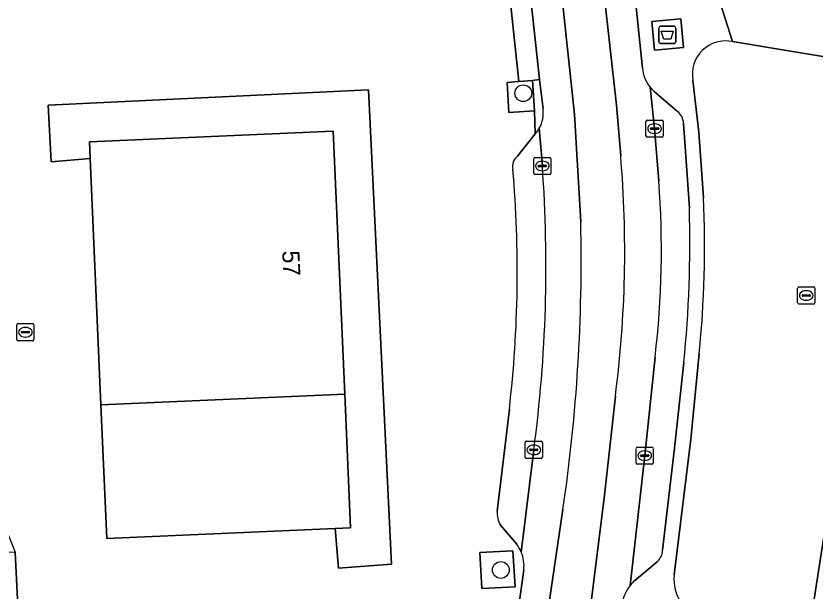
# Model space of a CAD drawing. Extents: x 161084 to 161928, y 385354 to 386522.
# Drawn here: x 161622.73 to 161669.37, y 385546.01 to 385579.56 of the extents above; entities that cross this region are included whole.
import ezdxf

# ---------------------------------------------------------------- set-up
doc = ezdxf.new("R2010")
doc.units = 0
for name, color, linetype in [('IMGEO_Afval_apart_plaats', 7, 'Continuous'), ('IMGEO_Boom', 7, 'Continuous'), ('IMGEO_Fietspad_gesloten', 7, 'Continuous'), ('IMGEO_Groenvoorziening', 7, 'Continuous'), ('IMGEO_Kolk', 7, 'Continuous'), ('IMGEO_Pand', 7, 'Continuous'), ('IMGEO_Pand_nummerreeks', 7, 'Continuous'), ('IMGEO_Parkeervlak_open', 7, 'Continuous'), ('IMGEO_Rijbaan_lokaal_gesloten', 7, 'Continuous'), ('IMGEO_Rioolput', 7, 'Continuous'), ('IMGEO_Voetgangersgebied_open', 7, 'Continuous'), ('IMGEO_Voetpad_gesloten', 7, 'Continuous'), ('IMGEO_Voetpad_open', 7, 'Continuous')]:
    doc.layers.add(name, color=color, linetype=linetype)

msp = doc.modelspace()

# ---------------------------------------------------------------- linework, layer by layer
at = {"layer": 'IMGEO_Afval_apart_plaats'}
for p, q in [((161660.306, 385578.957), (161661.096, 385578.957)), ((161661.096, 385578.957), (161660.306, 385578.957)), ((161660.206, 385578.057), (161660.206, 385578.857)), ((161660.206, 385578.857), (161660.206, 385578.057)), ((161661.196, 385578.857), (161661.196, 385578.057)), ((161661.196, 385578.057), (161661.196, 385578.857)), ((161661.096, 385577.957), (161660.306, 385577.957)), ((161660.306, 385577.957), (161661.096, 385577.957))]:
    msp.add_line(p, q, dxfattribs=at)
msp.add_lwpolyline([(161660.349, 385578.671), (161661.053, 385578.671), (161660.904, 385578.201), (161660.498, 385578.201), (161660.349, 385578.671)], dxfattribs=at)
for centre, start, end in [((161660.306, 385578.857), 90, 180), ((161660.306, 385578.857), 90, 180), ((161661.096, 385578.857), 0, 90), ((161661.096, 385578.857), 360, 90), ((161660.306, 385578.057), 180, 270), ((161660.306, 385578.057), 180, 270), ((161661.096, 385578.057), 270, 0), ((161661.096, 385578.057), 270, 0)]:
    msp.add_arc(centre, 0.1, start, end, dxfattribs=at)
at = {"layer": 'IMGEO_Boom'}
for centre in [(161652.306, 385575.053), (161650.995, 385547.242)]:
    msp.add_circle(centre, 0.489, dxfattribs=at)
at = {"layer": 'IMGEO_Fietspad_gesloten'}
for points in [[(161651.275, 385590.566), (161651.716, 385588.376), (161652.458, 385583.239), (161653.258, 385575.848), (161653.458, 385574.144)], [(161656.638, 385584.291), (161657.731, 385574.356), (161657.985, 385571.407)], [(161659.259, 385576.524), (161658.749, 385581.403), (161658.603, 385582.654)], [(161655.659, 385567.557), (161655.291, 385573.822), (161654.445, 385581.86)], [(161660.21, 385569.926), (161659.959, 385572.987), (161659.696, 385575.408)], [(161653.236, 385573.01), (161653.417, 385570.809)], [(161658.542, 385546.341), (161659.384, 385553.912), (161659.991, 385559.652)], [(161657.676, 385557.376), (161657.035, 385551.607), (161656.101, 385544.122), (161653.229, 385525.292), (161650.81, 385509.078), (161648.418, 385493.406), (161645.687, 385475.984), (161644.173, 385466.039), (161645.972, 385465.882), (161645.921, 385466.044), (161654.912, 385525.117), (161655.077, 385525.205), (161655.27, 385526.392)], [(161652.918, 385554.249), (161652.189, 385548.284)], [(161649.95, 385519.187), (161652.131, 385533.824), (161654.621, 385550.774)], [(161652.338, 385547.258), (161652.058, 385545.281)]]:
    msp.add_lwpolyline(points, dxfattribs=at)
for centre, radius, start, end in [((161661.284, 385576.673), 2.03, 184.215, 218.5533), ((161651.631, 385573.913), 1.842, 330.6403, 7.2066), ((161592.223, 385565.836), 65.997, 352.63483, 4.84196), ((161572.511, 385564.959), 81.117, 352.41269, 4.13538), ((161606.344, 385565.935), 54.014, 353.3203, 4.2375), ((161554.843, 385565.369), 100.839, 351.67825, 1.24347), ((161650.254, 385547.479), 2.095, 353.9392, 22.5867), ((161660.364, 385544.895), 2.326, 141.5666, 181.5635)]:
    msp.add_arc(centre, radius, start, end, dxfattribs=at)
at = {"layer": 'IMGEO_Groenvoorziening'}
for points in [[(161674.034, 385576.484), (161672.926, 385576.668), (161664.507, 385578.062)], [(161662.849, 385544.418), (161663.304, 385544.268), (161668.139, 385543.516), (161668.928, 385543.394), (161672.366, 385565.674), (161674.034, 385576.484)], [(161662.195, 385575.801), (161662.538, 385572.791), (161662.818, 385568.948)], [(161662.56, 385559.867), (161662.066, 385554.87), (161661.109, 385546.949)]]:
    msp.add_lwpolyline(points, dxfattribs=at)
for points in [[(161652.847, 385575.793), (161652.054, 385575.734), (161651.373, 385575.683), (161651.471, 385573.928), (161652.965, 385574.035)], [(161651.699, 385548.363), (161649.781, 385548.256), (161649.881, 385546.16), (161651.83, 385546.266)]]:
    msp.add_lwpolyline(points, close=True, dxfattribs=at)
for centre, radius, start, end in [((161664.101, 385576.165), 1.94, 77.9191, 190.803), ((161599.013, 385566.217), 63.863, 354.29395, 2.45127), ((161663.391, 385546.654), 2.301, 172.6354, 256.3797)]:
    msp.add_arc(centre, radius, start, end, dxfattribs=at)
at = {"layer": 'IMGEO_Kolk'}
for p, q in [((161659.458, 385572.561), (161659.458, 385573.413)), ((161659.533, 385573.487), (161660.385, 385573.487)), ((161660.459, 385573.413), (161660.459, 385572.561)), ((161659.717, 385572.981), (161659.717, 385572.993)), ((161660.155, 385572.944), (161659.757, 385572.944)), ((161659.76, 385573.03), (161660.158, 385573.03)), ((161659.946, 385573.267), (161659.971, 385573.267)), ((161660.201, 385572.993), (161660.201, 385572.981)), ((161660.385, 385572.487), (161659.533, 385572.487)), ((161659.969, 385572.707), (161659.944, 385572.707)), ((161652.916, 385570.383), (161652.916, 385571.235)), ((161652.991, 385571.309), (161653.843, 385571.309)), ((161653.404, 385571.089), (161653.429, 385571.089)), ((161653.917, 385571.235), (161653.917, 385570.383)), ((161653.175, 385570.803), (161653.175, 385570.815)), ((161653.613, 385570.766), (161653.215, 385570.766)), ((161653.218, 385570.852), (161653.616, 385570.852)), ((161653.427, 385570.529), (161653.402, 385570.529)), ((161653.659, 385570.815), (161653.659, 385570.803)), ((161653.843, 385570.309), (161652.991, 385570.309)), ((161622.775, 385560.686), (161622.775, 385561.538)), ((161622.85, 385561.612), (161623.702, 385561.612)), ((161623.263, 385561.392), (161623.288, 385561.392)), ((161623.776, 385561.538), (161623.776, 385560.686)), ((161623.034, 385561.106), (161623.034, 385561.118)), ((161623.472, 385561.069), (161623.074, 385561.069)), ((161623.077, 385561.155), (161623.475, 385561.155)), ((161623.286, 385560.832), (161623.261, 385560.832)), ((161623.518, 385561.118), (161623.518, 385561.106)), ((161623.702, 385560.612), (161622.85, 385560.612)), ((161652.417, 385553.823), (161652.417, 385554.675)), ((161652.492, 385554.749), (161653.344, 385554.749)), ((161653.418, 385554.675), (161653.418, 385553.823)), ((161652.676, 385554.243), (161652.676, 385554.255)), ((161653.114, 385554.206), (161652.716, 385554.206)), ((161652.719, 385554.292), (161653.117, 385554.292)), ((161652.905, 385554.529), (161652.93, 385554.529)), ((161653.16, 385554.255), (161653.16, 385554.243)), ((161658.883, 385553.486), (161658.883, 385554.338)), ((161658.958, 385554.412), (161659.81, 385554.412)), ((161659.371, 385554.192), (161659.396, 385554.192)), ((161659.884, 385554.338), (161659.884, 385553.486)), ((161653.344, 385553.749), (161652.492, 385553.749)), ((161652.928, 385553.969), (161652.903, 385553.969)), ((161659.142, 385553.906), (161659.142, 385553.918)), ((161659.58, 385553.869), (161659.182, 385553.869)), ((161659.185, 385553.955), (161659.583, 385553.955)), ((161659.626, 385553.918), (161659.626, 385553.906)), ((161659.81, 385553.412), (161658.958, 385553.412)), ((161659.394, 385553.632), (161659.369, 385553.632))]:
    msp.add_line(p, q, dxfattribs=at)
for points in [[(161659.458, 385572.561), (161659.458, 385573.413)], [(161659.533, 385573.487), (161660.385, 385573.487)], [(161660.459, 385573.413), (161660.459, 385572.561)], [(161660.385, 385572.487), (161659.533, 385572.487)], [(161652.916, 385570.383), (161652.916, 385571.235)], [(161652.991, 385571.309), (161653.843, 385571.309)], [(161653.917, 385571.235), (161653.917, 385570.383)], [(161653.843, 385570.309), (161652.991, 385570.309)], [(161622.775, 385560.686), (161622.775, 385561.538)], [(161622.85, 385561.612), (161623.702, 385561.612)], [(161623.776, 385561.538), (161623.776, 385560.686)], [(161623.702, 385560.612), (161622.85, 385560.612)], [(161652.417, 385553.823), (161652.417, 385554.675)], [(161652.492, 385554.749), (161653.344, 385554.749)], [(161653.418, 385554.675), (161653.418, 385553.823)], [(161658.883, 385553.486), (161658.883, 385554.338)], [(161658.958, 385554.412), (161659.81, 385554.412)], [(161659.884, 385554.338), (161659.884, 385553.486)], [(161653.344, 385553.749), (161652.492, 385553.749)], [(161659.81, 385553.412), (161658.958, 385553.412)]]:
    msp.add_lwpolyline(points, dxfattribs=at)
for centre, radius, start, end in [((161659.535, 385573.411), 0.0765, 91.552, 178.448), ((161659.535, 385573.411), 0.0765, 91.552, 178.448), ((161660.383, 385573.411), 0.0765, 1.552, 88.448), ((161660.383, 385573.411), 0.0765, 1.552, 88.448), ((161659.757, 385572.99), 0.0403, 85.8775, 175.7526), ((161659.754, 385572.98), 0.0366, 178.938, 274.7102), ((161660.158, 385572.987), 0.043, 264.8664, 352.4533), ((161660.162, 385572.992), 0.0386, 1.7309, 96.639), ((161659.535, 385572.563), 0.0765, 181.552, 268.448), ((161659.535, 385572.563), 0.0765, 181.552, 268.448), ((161660.383, 385572.563), 0.0765, 271.552, 358.448), ((161660.383, 385572.563), 0.0765, 271.552, 358.448), ((161652.993, 385571.233), 0.0765, 91.552, 178.448), ((161652.993, 385571.233), 0.0765, 91.552, 178.448), ((161653.841, 385571.233), 0.0765, 1.552, 88.448), ((161653.841, 385571.233), 0.0765, 1.552, 88.448), ((161653.215, 385570.812), 0.0403, 85.8775, 175.7526), ((161653.212, 385570.802), 0.0366, 178.938, 274.7102), ((161653.616, 385570.809), 0.043, 264.8664, 352.4533), ((161653.62, 385570.814), 0.0386, 1.7309, 96.639), ((161652.993, 385570.385), 0.0765, 181.552, 268.448), ((161652.993, 385570.385), 0.0765, 181.552, 268.448), ((161653.841, 385570.385), 0.0765, 271.552, 358.448), ((161653.841, 385570.385), 0.0765, 271.552, 358.448), ((161622.852, 385561.536), 0.0765, 91.552, 178.448), ((161622.852, 385561.536), 0.0765, 91.552, 178.448), ((161623.7, 385561.536), 0.0765, 1.552, 88.448), ((161623.7, 385561.536), 0.0765, 1.552, 88.448), ((161623.074, 385561.115), 0.0403, 85.8775, 175.7526), ((161623.071, 385561.105), 0.0366, 178.938, 274.7102), ((161623.475, 385561.112), 0.043, 264.8664, 352.4533), ((161623.479, 385561.117), 0.0386, 1.7309, 96.639), ((161622.852, 385560.688), 0.0765, 181.552, 268.448), ((161622.852, 385560.688), 0.0765, 181.552, 268.448), ((161623.7, 385560.688), 0.0765, 271.552, 358.448), ((161623.7, 385560.688), 0.0765, 271.552, 358.448), ((161652.494, 385554.673), 0.0765, 91.552, 178.448), ((161652.494, 385554.673), 0.0765, 91.552, 178.448), ((161653.342, 385554.673), 0.0765, 1.552, 88.448), ((161653.342, 385554.673), 0.0765, 1.552, 88.448), ((161652.716, 385554.252), 0.0403, 85.8775, 175.7526), ((161652.713, 385554.242), 0.0366, 178.938, 274.7102), ((161653.117, 385554.249), 0.043, 264.8664, 352.4533), ((161653.121, 385554.254), 0.0386, 1.7309, 96.639), ((161658.96, 385554.336), 0.0765, 91.552, 178.448), ((161658.96, 385554.336), 0.0765, 91.552, 178.448), ((161659.808, 385554.336), 0.0765, 1.552, 88.448), ((161659.808, 385554.336), 0.0765, 1.552, 88.448), ((161652.494, 385553.825), 0.0765, 181.552, 268.448), ((161652.494, 385553.825), 0.0765, 181.552, 268.448), ((161653.342, 385553.825), 0.0765, 271.552, 358.448), ((161653.342, 385553.825), 0.0765, 271.552, 358.448), ((161659.182, 385553.915), 0.0403, 85.8775, 175.7526), ((161659.179, 385553.905), 0.0366, 178.938, 274.7102), ((161659.583, 385553.912), 0.043, 264.8664, 352.4533), ((161659.587, 385553.917), 0.0386, 1.7309, 96.639), ((161658.96, 385553.488), 0.0765, 181.552, 268.448), ((161658.96, 385553.488), 0.0765, 181.552, 268.448), ((161659.808, 385553.488), 0.0765, 271.552, 358.448), ((161659.808, 385553.488), 0.0765, 271.552, 358.448)]:
    msp.add_arc(centre, radius, start, end, dxfattribs=at)
for centre, major_axis, ratio, start_param, end_param in [((161659.945, 385572.987), (-0.387, 0.002), 0.722429, 4.712389, 7.853982), ((161659.97, 385572.987), (-0.39, 0.002), 0.717154, 1.570796, 4.712389), ((161653.403, 385570.809), (-0.387, 0.002), 0.722429, 4.712389, 7.853982), ((161653.428, 385570.809), (-0.39, 0.002), 0.717154, 1.570796, 4.712389), ((161623.262, 385561.112), (-0.387, 0.002), 0.722429, 4.712389, 7.853982), ((161623.287, 385561.112), (-0.39, 0.002), 0.717154, 1.570796, 4.712389), ((161652.904, 385554.249), (-0.387, 0.002), 0.722429, 4.712389, 7.853982), ((161652.929, 385554.249), (-0.39, 0.002), 0.717154, 1.570796, 4.712389), ((161659.37, 385553.912), (-0.387, 0.002), 0.722429, 4.712389, 7.853982), ((161659.395, 385553.912), (-0.39, 0.002), 0.717154, 1.570796, 4.712389)]:
    msp.add_ellipse(centre, major_axis=major_axis, ratio=ratio, start_param=start_param, end_param=end_param, dxfattribs=at)
at = {"layer": 'IMGEO_Pand'}
for points in [[(161641.897, 385557.497), (161641.223, 385572.85), (161627.008, 385572.226), (161627.051, 385571.242), (161627.681, 385556.873)], [(161627.681, 385556.873), (161628.023, 385549.084), (161641.329, 385549.668), (161642.239, 385549.708), (161641.897, 385557.497)], [(161605.265, 385465.382), (161614.61, 385465.848), (161618.058, 385465.325), (161617.923, 385464.439), (161616.668, 385464.63), (161616.532, 385463.731), (161621.059, 385462.994), (161621.227, 385464.1), (161621.53, 385466.101), (161628.006, 385465.119), (161633.299, 385500), (161636.907, 385522.697), (161623.839, 385524.734), (161622.681, 385548.29), (161620.53, 385548.19), (161616.769, 385548.015), (161601.041, 385547.282), (161602.865, 385509.999), (161613.597, 385508.326), (161612.319, 385500), (161608.42, 385474.596), (161604.686, 385475.163), (161605.075, 385468.597)]]:
    msp.add_lwpolyline(points, close=True, dxfattribs=at)
at = {"layer": 'IMGEO_Parkeervlak_open'}
for points in [[(161659.696, 385575.408), (161659.959, 385572.987), (161660.21, 385569.926)], [(161661.302, 385573.995), (161659.94, 385575.152)], [(161661.99, 385568.352), (161661.649, 385573.315)], [(161653.417, 385570.809), (161653.236, 385573.01)], [(161653.002, 385572.682), (161651.964, 385571.38)], [(161659.991, 385559.652), (161659.384, 385553.912), (161658.542, 385546.341)], [(161660.432, 385548.402), (161661.117, 385554.351), (161661.665, 385559.341)], [(161651.494, 385556.632), (161650.781, 385550.669)], [(161652.189, 385548.284), (161652.918, 385554.249)], [(161650.971, 385549.864), (161651.931, 385548.739)], [(161658.809, 385546.627), (161660.112, 385547.724)]]:
    msp.add_lwpolyline(points, dxfattribs=at)
for centre, radius, start, end in [((161661.416, 385576.803), 2.215, 219.0466, 228.2038), ((161660.683, 385573.25), 0.969, 3.8273, 50.2426), ((161651.595, 385573.933), 1.882, 318.3517, 330.6391), ((161652.43, 385570.788), 0.753, 128.2374, 192.5894), ((161582.299, 385564.623), 69.655, 353.41203, 4.94194), ((161572.511, 385564.959), 81.117, 352.41269, 4.13538), ((161606.344, 385565.935), 54.014, 353.3203, 4.2375), ((161591.322, 385566.389), 70.696, 354.27803, 1.59078), ((161652.263, 385550.594), 1.484, 177.0984, 209.462), ((161650.25, 385547.485), 2.097, 22.3908, 36.7185), ((161659.467, 385548.443), 0.966, 311.9036, 357.564), ((161660.254, 385545.011), 2.168, 131.7899, 142.1457)]:
    msp.add_arc(centre, radius, start, end, dxfattribs=at)
at = {"layer": 'IMGEO_Rijbaan_lokaal_gesloten'}
for points in [[(161657.985, 385571.407), (161657.731, 385574.356), (161656.638, 385584.291)], [(161654.445, 385581.86), (161655.291, 385573.822), (161655.659, 385567.557)], [(161650.81, 385509.078), (161653.229, 385525.292), (161656.101, 385544.122), (161657.035, 385551.607), (161657.676, 385557.376)], [(161654.621, 385550.774), (161652.131, 385533.824), (161649.95, 385519.187), (161647.175, 385501.347), (161644.23, 385481.84), (161641.834, 385466.406), (161644.173, 385466.039), (161645.687, 385475.984), (161648.418, 385493.406), (161650.81, 385509.078)]]:
    msp.add_lwpolyline(points, dxfattribs=at)
for centre, radius, start, end in [((161592.223, 385565.836), 65.997, 352.63483, 4.84196), ((161554.843, 385565.369), 100.839, 351.67825, 1.24347)]:
    msp.add_arc(centre, radius, start, end, dxfattribs=at)
at = {"layer": 'IMGEO_Rioolput'}
for p, q in [((161668.303, 385562.83), (161668.303, 385563.682)), ((161668.378, 385563.756), (161669.23, 385563.756)), ((161668.791, 385563.536), (161668.816, 385563.536)), ((161669.304, 385563.682), (161669.304, 385562.83)), ((161668.562, 385563.25), (161668.562, 385563.262)), ((161669, 385563.213), (161668.602, 385563.213)), ((161668.605, 385563.299), (161669.003, 385563.299)), ((161669.046, 385563.262), (161669.046, 385563.25)), ((161669.23, 385562.756), (161668.378, 385562.756)), ((161668.814, 385562.976), (161668.789, 385562.976))]:
    msp.add_line(p, q, dxfattribs=at)
for points in [[(161668.303, 385562.83), (161668.303, 385563.682)], [(161668.378, 385563.756), (161669.23, 385563.756)], [(161669.304, 385563.682), (161669.304, 385562.83)], [(161669.23, 385562.756), (161668.378, 385562.756)]]:
    msp.add_lwpolyline(points, dxfattribs=at)
for centre, radius, start, end in [((161668.38, 385563.68), 0.0765, 91.552, 178.448), ((161668.38, 385563.68), 0.0765, 91.552, 178.448), ((161669.228, 385563.68), 0.0765, 1.552, 88.448), ((161669.228, 385563.68), 0.0765, 1.552, 88.448), ((161668.602, 385563.259), 0.0403, 85.8775, 175.7526), ((161668.599, 385563.249), 0.0366, 178.938, 274.7102), ((161669.003, 385563.256), 0.043, 264.8664, 352.4533), ((161669.007, 385563.261), 0.0386, 1.7309, 96.639), ((161668.38, 385562.832), 0.0765, 181.552, 268.448), ((161668.38, 385562.832), 0.0765, 181.552, 268.448), ((161669.228, 385562.832), 0.0765, 271.552, 358.448), ((161669.228, 385562.832), 0.0765, 271.552, 358.448)]:
    msp.add_arc(centre, radius, start, end, dxfattribs=at)
for centre, major_axis, ratio, start_param, end_param in [((161668.79, 385563.256), (-0.387, 0.002), 0.722429, 4.712389, 7.853982), ((161668.815, 385563.256), (-0.39, 0.002), 0.717154, 1.570796, 4.712389)]:
    msp.add_ellipse(centre, major_axis=major_axis, ratio=ratio, start_param=start_param, end_param=end_param, dxfattribs=at)
at = {"layer": 'IMGEO_Voetgangersgebied_open'}
for points in [[(161651.964, 385571.38), (161653.002, 385572.682), (161652.965, 385574.035), (161651.471, 385573.928), (161651.373, 385575.683), (161652.054, 385575.734), (161651.268, 385583.111), (161644.914, 385583.909), (161642.41, 385583.785), (161618.829, 385582.621), (161600.043, 385581.693), (161597.076, 385581.547), (161562.956, 385579.862), (161557.659, 385579.31)], [(161564.049, 385574.486), (161573.18, 385574.976), (161584.811, 385575.6), (161619.128, 385577.192), (161619.364, 385572.05), (161619.485, 385569.403), (161619.718, 385564.791), (161620.178, 385554.521), (161622.681, 385548.29), (161623.839, 385524.734), (161636.907, 385522.697), (161642.132, 385519.767), (161647.069, 385518.995)], [(161650.781, 385550.669), (161651.494, 385556.632)], [(161651.931, 385548.739), (161650.971, 385549.864)], [(161652.058, 385545.281), (161652.338, 385547.258)]]:
    msp.add_lwpolyline(points, dxfattribs=at)
for points in [[(161641.526, 385547.342), (161641.329, 385549.668), (161628.023, 385549.084), (161627.681, 385556.873), (161627.051, 385571.242), (161624.787, 385571.05), (161624.606, 385574.35), (161643.275, 385575.245), (161644.626, 385547.578)], [(161649.781, 385548.256), (161651.699, 385548.363), (161651.83, 385546.266), (161649.881, 385546.16)]]:
    msp.add_lwpolyline(points, close=True, dxfattribs=at)
for centre, radius, start, end in [((161652.43, 385570.788), 0.753, 128.2374, 192.5894), ((161582.299, 385564.623), 69.655, 353.41203, 4.94194), ((161652.263, 385550.594), 1.484, 177.0984, 209.462), ((161650.25, 385547.485), 2.097, 22.3908, 36.7185), ((161650.254, 385547.479), 2.095, 353.9392, 22.5867)]:
    msp.add_arc(centre, radius, start, end, dxfattribs=at)
at = {"layer": 'IMGEO_Voetpad_gesloten'}
msp.add_lwpolyline([(161661.501, 385579.4), (161659.804, 385579.246), (161659.958, 385577.573), (161661.642, 385577.727)], close=True, dxfattribs=at)
at = {"layer": 'IMGEO_Voetpad_open'}
for points in [[(161682.306, 385629.936), (161677.325, 385598.393), (161675.404, 385586.149), (161674.661, 385580.545), (161674.034, 385576.484), (161672.366, 385565.674), (161668.928, 385543.394), (161668.239, 385538.924), (161668.116, 385538.133), (161667.803, 385536.052), (161663.625, 385508.283), (161661.817, 385496.26), (161658.19, 385472.711), (161656.38, 385460.922), (161656.38, 385460.904), (161655.699, 385456.628), (161655.683, 385456.575), (161655.028, 385452.288)], [(161658.603, 385582.654), (161659.653, 385582.758), (161659.79, 385581.496), (161658.749, 385581.403), (161659.259, 385576.524)], [(161664.507, 385578.062), (161663.121, 385582.422)], [(161653.258, 385575.848), (161652.847, 385575.793), (161652.965, 385574.035), (161653.002, 385572.682)], [(161653.458, 385574.144), (161653.258, 385575.848)], [(161662.818, 385568.948), (161662.538, 385572.791), (161662.195, 385575.801)], [(161659.94, 385575.152), (161661.302, 385573.995)], [(161661.649, 385573.315), (161661.99, 385568.352)], [(161661.109, 385546.949), (161662.066, 385554.87), (161662.56, 385559.867)], [(161661.665, 385559.341), (161661.117, 385554.351), (161660.432, 385548.402)], [(161660.112, 385547.724), (161658.809, 385546.627)]]:
    msp.add_lwpolyline(points, dxfattribs=at)
for points in [[(161652.458, 385583.239), (161651.268, 385583.111), (161652.054, 385575.734), (161652.847, 385575.793), (161653.258, 385575.848)], [(161674.661, 385580.545), (161674.204, 385580.619), (161663.121, 385582.422), (161664.507, 385578.062), (161672.926, 385576.668), (161674.034, 385576.484)], [(161659.804, 385579.246), (161661.501, 385579.4), (161661.642, 385577.727), (161659.958, 385577.573)], [(161627.051, 385571.242), (161627.008, 385572.226), (161641.223, 385572.85), (161641.897, 385557.497), (161642.239, 385549.708), (161641.329, 385549.668), (161641.526, 385547.342), (161644.626, 385547.578), (161643.275, 385575.245), (161624.606, 385574.35), (161624.787, 385571.05)]]:
    msp.add_lwpolyline(points, close=True, dxfattribs=at)
for centre, radius, start, end in [((161664.101, 385576.165), 1.94, 77.9191, 190.803), ((161661.284, 385576.673), 2.03, 184.215, 218.5533), ((161661.416, 385576.803), 2.215, 219.0466, 228.2038), ((161651.631, 385573.913), 1.842, 330.6403, 7.2066), ((161660.683, 385573.25), 0.969, 3.8273, 50.2426), ((161651.595, 385573.933), 1.882, 318.3517, 330.6391), ((161599.013, 385566.217), 63.863, 354.29395, 2.45127), ((161591.322, 385566.389), 70.696, 354.27803, 1.59078), ((161659.467, 385548.443), 0.966, 311.9036, 357.564), ((161663.391, 385546.654), 2.301, 172.6354, 256.3797), ((161660.364, 385544.895), 2.326, 141.5666, 181.5635), ((161660.254, 385545.011), 2.168, 131.7899, 142.1457)]:
    msp.add_arc(centre, radius, start, end, dxfattribs=at)

# ---------------------------------------------------------------- texts
at = {"layer": 'IMGEO_Pand_nummerreeks'}
msp.add_text('57', height=1, rotation=272.5137, dxfattribs=at).set_placement((161638.247, 385565.855))

doc.saveas('drawing.dxf')
